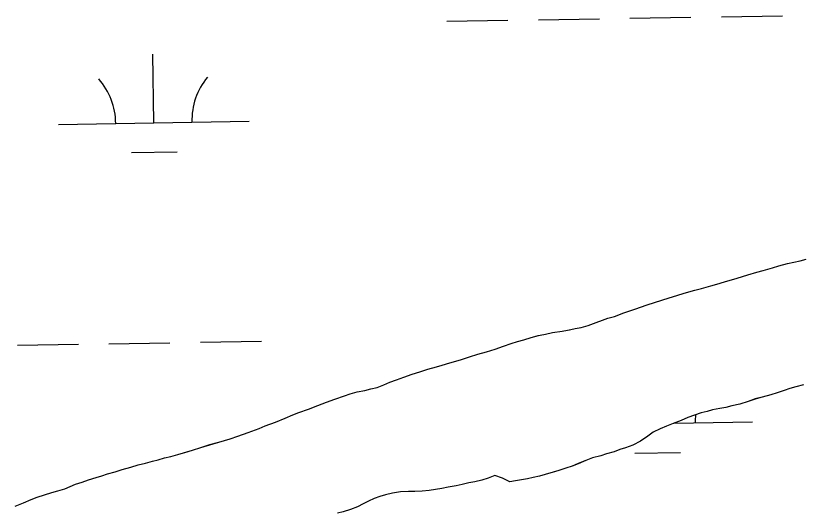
# Model space of a CAD drawing. Extents: x 3855477 to 3893699, y 299188 to 325115.
# Drawn here: x 3875665.5 to 3876078.5, y 306761.7 to 307022.5 of the extents above; entities that cross this region are included whole.
import ezdxf

# ---------------------------------------------------------------- set-up
doc = ezdxf.new("R2010")
doc.units = 0
doc.layers.add('V-TOPO-SHOR', color=7, linetype='Continuous')
doc.layers.add('V-WETL-SWMP', color=7, linetype='Continuous')

msp = doc.modelspace()

# ---------------------------------------------------------------- linework, layer by layer
at = {"layer": 'V-TOPO-SHOR'}
for points in [[(3875733.55, 306787.89), (3875737.14, 306788.96), (3875740.2, 306789.77), (3875743.44, 306790.67), (3875746.76, 306791.4), (3875750.44, 306792.47), (3875754.21, 306793.62), (3875758.24, 306794.85), (3875762.62, 306796.17), (3875767.26, 306797.66), (3875771.9, 306798.97), (3875777.86, 306800.69), (3875781.89, 306802.1), (3875787.42, 306804.09), (3875793.12, 306806.17), (3875796.28, 306807.51), (3875801.63, 306809.51), (3875806.8, 306811.59), (3875810.84, 306813.35), (3875813.91, 306814.52), (3875819.08, 306816.34), (3875823.91, 306818.17), (3875828.47, 306820.01), (3875832.77, 306821.59), (3875837.94, 306823.24), (3875840.92, 306824.23), (3875844.6, 306825.39), (3875848.62, 306826.01), (3875851.77, 306826.91), (3875855.01, 306827.64), (3875858.52, 306828.97), (3875861.68, 306830.4), (3875865.19, 306831.64), (3875869.04, 306833.05), (3875873.34, 306834.54), (3875877.37, 306835.78), (3875881.58, 306837.19), (3875886.22, 306838.5), (3875889.11, 306839.32), (3875893.22, 306840.55), (3875898.74, 306842.2), (3875903.47, 306843.77), (3875907.85, 306845.09), (3875912.32, 306846.4), (3875916.88, 306847.8), (3875921.35, 306849.29), (3875925.38, 306850.61), (3875928.71, 306851.68), (3875932.04, 306852.67), (3875935.89, 306853.91), (3875939.56, 306854.8), (3875943.41, 306855.61), (3875947, 306856.41), (3875952.15, 306857.19), (3875955.82, 306857.83), (3875958.97, 306858.55), (3875962.12, 306859.11), (3875965.71, 306860.18), (3875969.92, 306861.67), (3875973.17, 306862.92), (3875976.06, 306863.92), (3875979.48, 306864.9), (3875984.39, 306866.73), (3875990.17, 306868.72), (3875996.66, 306871.04), (3876000.43, 306872.11), (3876008.22, 306874.58), (3876012.25, 306875.91), (3876016.11, 306877.06), (3876021.71, 306878.61), (3876025.21, 306879.6), (3876030.12, 306880.99), (3876033.18, 306881.81), (3876037.21, 306882.96), (3876043.78, 306884.93), (3876049.48, 306886.75), (3876054.12, 306888.15), (3876057.44, 306888.96), (3876062.43, 306890.35), (3876065.76, 306891.34), (3876070.23, 306892.57), (3876076.96, 306894.1), (3876080.11, 306894.83)], [(3876078.69, 306829.08), (3876074.66, 306828.01), (3876071.5, 306827.11), (3876068.44, 306826.03), (3876064.84, 306824.88), (3876061.52, 306823.8), (3876057.05, 306822.58), (3876053.37, 306821.6), (3876049.69, 306820.35), (3876045.22, 306818.95), (3876041.11, 306817.98), (3876037.87, 306817.16), (3876034.81, 306816.61), (3876030.97, 306815.89), (3876028.08, 306815.07), (3876025.01, 306814.26), (3876021.51, 306813.1), (3876017.91, 306811.86), (3876014.49, 306810.35), (3876010.28, 306808.77), (3876006.86, 306807.43), (3876003.52, 306805.92), (3875999.74, 306804.16), (3875997, 306802.12), (3875993.12, 306799.49), (3875989.08, 306797.38), (3875985.22, 306795.97), (3875982.24, 306795.06), (3875979.26, 306793.98), (3875975.32, 306792.83), (3875972.34, 306791.84), (3875968.05, 306790.7), (3875964.54, 306789.28), (3875960.51, 306787.7), (3875957.26, 306786.44), (3875954.02, 306785.28), (3875950.34, 306784.13), (3875946.75, 306783.06), (3875943.15, 306781.99), (3875940.18, 306781.17), (3875936.94, 306780.45), (3875933.97, 306779.71), (3875930.82, 306779.25), (3875927.67, 306778.69), (3875924.62, 306778.14), (3875920.82, 306780.12), (3875916.74, 306781.41), (3875913.24, 306780.08), (3875909.91, 306779.1), (3875906.23, 306778.11), (3875903.17, 306777.56), (3875899.67, 306776.84), (3875896.44, 306776.11), (3875892.33, 306775.31), (3875888.92, 306774.67), (3875885.69, 306774.21), (3875882.37, 306773.66), (3875878.61, 306773.29), (3875874.87, 306773.1), (3875871.55, 306773.16)], [(3875665.1, 306765.49), (3875669.49, 306767.24), (3875673.62, 306768.91), (3875676.77, 306770.07), (3875680.54, 306771.31), (3875684.4, 306772.55), (3875687.55, 306773.45), (3875691.14, 306774.52), (3875693.95, 306775.78), (3875696.76, 306776.86), (3875700.27, 306778.02), (3875703.6, 306779.18), (3875707.71, 306780.41), (3875710.6, 306781.32), (3875713.58, 306782.32), (3875717.52, 306783.46), (3875721.29, 306784.71), (3875725.76, 306785.93), (3875729.7, 306787.08), (3875733.55, 306787.89)], [(3875871.55, 306773.16), (3875867.28, 306772.88), (3875863.09, 306772.26), (3875859.32, 306771.37), (3875856.35, 306770.46), (3875853.37, 306769.38), (3875850.56, 306768.12), (3875847.74, 306766.6), (3875844.66, 306765.01), (3875840.98, 306763.59), (3875837.21, 306762.52), (3875834.23, 306761.7)]]:
    msp.add_lwpolyline(points, dxfattribs=at)
at = {"layer": 'V-WETL-SWMP'}
for p, q in [((3875987.6, 307021.19), (3876019.6, 307021.71)), ((3876035.6, 307021.98), (3876067.59, 307022.5)), ((3875891.62, 307019.63), (3875923.61, 307020.15)), ((3875939.61, 307020.41), (3875971.61, 307020.93)), ((3875737.87, 306966.38), (3875737.29, 307002.37)), ((3875687.88, 306965.56), (3875787.87, 306967.19)), ((3875726.12, 306950.75), (3875750.12, 306951.14)), ((3876070.23, 306892.56), (3876076.96, 306894.1)), ((3876076.96, 306894.1), (3876080.11, 306894.83)), ((3876057.44, 306888.96), (3876062.43, 306890.35)), ((3876062.43, 306890.35), (3876065.76, 306891.34)), ((3876065.76, 306891.34), (3876070.23, 306892.56)), ((3876043.78, 306884.93), (3876049.48, 306886.75)), ((3876049.48, 306886.75), (3876054.12, 306888.15)), ((3876054.12, 306888.15), (3876057.44, 306888.96)), ((3876030.12, 306880.99), (3876033.18, 306881.81)), ((3876033.18, 306881.81), (3876037.21, 306882.96)), ((3876037.21, 306882.96), (3876043.78, 306884.93)), ((3876012.25, 306875.91), (3876016.11, 306877.06)), ((3876016.11, 306877.06), (3876021.71, 306878.61)), ((3876021.71, 306878.61), (3876025.21, 306879.6)), ((3876025.21, 306879.6), (3876030.12, 306880.99)), ((3876000.43, 306872.11), (3876008.22, 306874.58)), ((3876008.22, 306874.58), (3876012.25, 306875.91)), ((3875990.17, 306868.72), (3875996.66, 306871.04)), ((3875996.66, 306871.04), (3876000.43, 306872.11)), ((3875976.06, 306863.91), (3875979.47, 306864.9)), ((3875979.47, 306864.9), (3875984.39, 306866.73)), ((3875984.39, 306866.73), (3875990.17, 306868.72)), ((3875965.71, 306860.18), (3875969.92, 306861.67)), ((3875969.92, 306861.67), (3875973.17, 306862.92)), ((3875973.17, 306862.92), (3875976.06, 306863.91)), ((3875943.41, 306855.61), (3875947, 306856.41)), ((3875947, 306856.41), (3875952.15, 306857.19)), ((3875952.15, 306857.19), (3875955.83, 306857.83)), ((3875955.83, 306857.83), (3875958.97, 306858.55)), ((3875958.97, 306858.55), (3875962.12, 306859.11)), ((3875962.12, 306859.11), (3875965.71, 306860.18)), ((3875928.71, 306851.69), (3875932.04, 306852.67)), ((3875932.04, 306852.67), (3875935.89, 306853.91)), ((3875935.89, 306853.91), (3875939.57, 306854.8)), ((3875939.57, 306854.8), (3875943.41, 306855.61)), ((3875666.35, 306849.76), (3875698.35, 306850.28)), ((3875714.35, 306850.55), (3875746.34, 306851.07)), ((3875762.34, 306851.33), (3875794.34, 306851.85)), ((3875916.88, 306847.8), (3875921.35, 306849.29)), ((3875921.35, 306849.29), (3875925.38, 306850.61)), ((3875925.38, 306850.61), (3875928.71, 306851.69)), ((3875903.47, 306843.77), (3875907.85, 306845.09)), ((3875907.85, 306845.09), (3875912.32, 306846.4)), ((3875912.32, 306846.4), (3875916.88, 306847.8)), ((3875889.11, 306839.32), (3875893.22, 306840.55)), ((3875893.22, 306840.55), (3875898.74, 306842.2)), ((3875898.74, 306842.2), (3875903.47, 306843.77)), ((3875873.34, 306834.54), (3875877.37, 306835.78)), ((3875877.37, 306835.78), (3875881.58, 306837.19)), ((3875881.58, 306837.19), (3875886.22, 306838.5)), ((3875886.22, 306838.5), (3875889.11, 306839.32)), ((3875861.68, 306830.4), (3875865.19, 306831.64)), ((3875865.19, 306831.64), (3875869.04, 306833.05)), ((3875869.04, 306833.05), (3875873.34, 306834.54)), ((3875851.77, 306826.91), (3875855.01, 306827.64)), ((3875855.01, 306827.64), (3875858.52, 306828.97)), ((3875858.52, 306828.97), (3875861.68, 306830.4)), ((3876074.66, 306828.01), (3876071.51, 306827.11)), ((3876078.69, 306829.07), (3876074.66, 306828.01)), ((3875837.94, 306823.24), (3875840.92, 306824.23)), ((3875840.92, 306824.23), (3875844.6, 306825.38)), ((3875844.6, 306825.38), (3875848.62, 306826.01)), ((3875848.62, 306826.01), (3875851.77, 306826.91)), ((3876061.52, 306823.8), (3876057.05, 306822.57)), ((3876064.84, 306824.88), (3876061.52, 306823.8)), ((3876068.44, 306826.03), (3876064.84, 306824.88)), ((3876071.51, 306827.11), (3876068.44, 306826.03)), ((3875823.91, 306818.17), (3875828.47, 306820.01)), ((3875828.47, 306820.01), (3875832.77, 306821.59)), ((3875832.77, 306821.59), (3875837.94, 306823.24)), ((3876049.69, 306820.35), (3876045.22, 306818.95)), ((3876053.37, 306821.59), (3876049.69, 306820.35)), ((3876057.05, 306822.57), (3876053.37, 306821.59)), ((3875813.91, 306814.51), (3875819.09, 306816.34)), ((3875819.09, 306816.34), (3875823.91, 306818.17)), ((3876028.08, 306815.07), (3876025.01, 306814.26)), ((3876030.97, 306815.89), (3876028.08, 306815.07)), ((3876034.81, 306816.61), (3876030.97, 306815.89)), ((3876037.87, 306817.16), (3876034.81, 306816.61)), ((3876041.11, 306817.98), (3876037.87, 306817.16)), ((3876045.22, 306818.95), (3876041.11, 306817.98)), ((3875801.63, 306809.5), (3875806.8, 306811.59)), ((3875806.8, 306811.59), (3875810.84, 306813.35)), ((3875810.84, 306813.35), (3875813.91, 306814.51)), ((3876017.91, 306811.86), (3876014.49, 306810.35)), ((3876021.51, 306813.1), (3876017.91, 306811.86)), ((3876025.01, 306814.26), (3876021.51, 306813.1)), ((3875793.12, 306806.17), (3875796.28, 306807.51)), ((3875796.28, 306807.51), (3875801.63, 306809.5)), ((3876006.86, 306807.43), (3876003.52, 306805.92)), ((3876010.28, 306808.77), (3876006.86, 306807.43)), ((3876014.49, 306810.35), (3876010.28, 306808.77)), ((3876010.73, 306808.94), (3876051.9, 306809.61)), ((3875781.89, 306802.1), (3875787.42, 306804.09)), ((3875787.42, 306804.09), (3875793.12, 306806.17)), ((3875999.74, 306804.16), (3875997.01, 306802.12)), ((3876003.52, 306805.92), (3875999.74, 306804.16)), ((3875767.26, 306797.65), (3875771.9, 306798.97)), ((3875771.9, 306798.97), (3875777.86, 306800.69)), ((3875777.86, 306800.69), (3875781.89, 306802.1)), ((3875993.13, 306799.49), (3875989.08, 306797.38)), ((3875997.01, 306802.12), (3875993.13, 306799.49)), ((3875750.44, 306792.46), (3875758.24, 306794.85)), ((3875758.24, 306794.85), (3875762.62, 306796.17)), ((3875762.62, 306796.17), (3875767.26, 306797.65)), ((3875982.24, 306795.06), (3875979.26, 306793.98)), ((3875985.22, 306795.97), (3875982.24, 306795.06)), ((3875989.08, 306797.38), (3875985.22, 306795.97)), ((3875740.2, 306789.77), (3875743.44, 306790.67)), ((3875743.44, 306790.67), (3875746.77, 306791.4)), ((3875746.77, 306791.4), (3875750.44, 306792.46)), ((3875968.05, 306790.7), (3875964.54, 306789.28)), ((3875972.34, 306791.84), (3875968.05, 306790.7)), ((3875975.32, 306792.83), (3875972.34, 306791.84)), ((3875979.26, 306793.98), (3875975.32, 306792.83)), ((3875990.16, 306793.17), (3876014.16, 306793.56)), ((3875725.76, 306785.93), (3875729.7, 306787.08)), ((3875729.7, 306787.08), (3875733.55, 306787.88)), ((3875733.55, 306787.88), (3875737.14, 306788.95)), ((3875737.14, 306788.95), (3875740.2, 306789.77)), ((3875957.26, 306786.44), (3875954.02, 306785.28)), ((3875960.51, 306787.69), (3875957.26, 306786.44)), ((3875964.54, 306789.28), (3875960.51, 306787.69)), ((3875710.6, 306781.32), (3875713.58, 306782.31)), ((3875713.58, 306782.31), (3875717.52, 306783.46)), ((3875717.52, 306783.46), (3875721.29, 306784.7)), ((3875721.29, 306784.7), (3875725.76, 306785.93)), ((3875950.34, 306784.13), (3875943.15, 306781.99)), ((3875954.02, 306785.28), (3875950.34, 306784.13)), ((3875696.76, 306776.86), (3875700.26, 306778.02)), ((3875700.26, 306778.02), (3875703.6, 306779.18)), ((3875703.6, 306779.18), (3875707.71, 306780.41)), ((3875707.71, 306780.41), (3875710.6, 306781.32)), ((3875906.23, 306778.11), (3875903.17, 306777.56)), ((3875909.91, 306779.09), (3875906.23, 306778.11)), ((3875913.24, 306780.08), (3875909.91, 306779.09)), ((3875916.74, 306781.41), (3875913.24, 306780.08)), ((3875920.82, 306780.12), (3875916.74, 306781.41)), ((3875924.62, 306778.14), (3875920.82, 306780.12)), ((3875927.67, 306778.69), (3875924.62, 306778.14)), ((3875930.82, 306779.25), (3875927.67, 306778.69)), ((3875933.97, 306779.71), (3875930.82, 306779.25)), ((3875936.94, 306780.44), (3875933.97, 306779.71)), ((3875940.18, 306781.17), (3875936.94, 306780.44)), ((3875943.15, 306781.99), (3875940.18, 306781.17)), ((3875687.55, 306773.45), (3875691.14, 306774.52)), ((3875691.14, 306774.52), (3875693.95, 306775.78)), ((3875693.95, 306775.78), (3875696.76, 306776.86)), ((3875885.69, 306774.21), (3875882.37, 306773.66)), ((3875888.92, 306774.67), (3875885.69, 306774.21)), ((3875892.33, 306775.31), (3875888.92, 306774.67)), ((3875896.44, 306776.11), (3875892.33, 306775.31)), ((3875899.67, 306776.84), (3875896.44, 306776.11)), ((3875903.17, 306777.56), (3875899.67, 306776.84)), ((3875673.62, 306768.91), (3875676.77, 306770.07)), ((3875676.77, 306770.07), (3875680.54, 306771.31)), ((3875680.54, 306771.31), (3875684.4, 306772.55)), ((3875684.4, 306772.55), (3875687.55, 306773.45)), ((3875856.35, 306770.46), (3875853.37, 306769.38)), ((3875859.33, 306771.37), (3875856.35, 306770.46)), ((3875863.09, 306772.26), (3875859.33, 306771.37)), ((3875867.28, 306772.88), (3875863.09, 306772.26)), ((3875871.55, 306773.15), (3875867.28, 306772.88)), ((3875874.86, 306773.09), (3875871.55, 306773.15)), ((3875878.61, 306773.29), (3875874.86, 306773.09)), ((3875882.37, 306773.66), (3875878.61, 306773.29)), ((3875665.1, 306765.49), (3875669.49, 306767.24)), ((3875669.49, 306767.24), (3875673.62, 306768.91)), ((3875847.74, 306766.61), (3875844.66, 306765)), ((3875850.56, 306768.12), (3875847.74, 306766.61)), ((3875853.37, 306769.38), (3875850.56, 306768.12)), ((3875837.21, 306762.52), (3875834.24, 306761.7)), ((3875840.98, 306763.59), (3875837.21, 306762.52)), ((3875844.66, 306765), (3875840.98, 306763.59))]:
    msp.add_line(p, q, dxfattribs=at)
for centre, start, end in [((3875682.63, 306965.95), 0.1615, 41.7052), ((3875793.1, 306967.75), 140.1615, 181.7052), ((3876057.14, 306810.17), 174.9516, 181.7052)]:
    msp.add_arc(centre, 35.25, start, end, dxfattribs=at)

doc.saveas('drawing.dxf')
